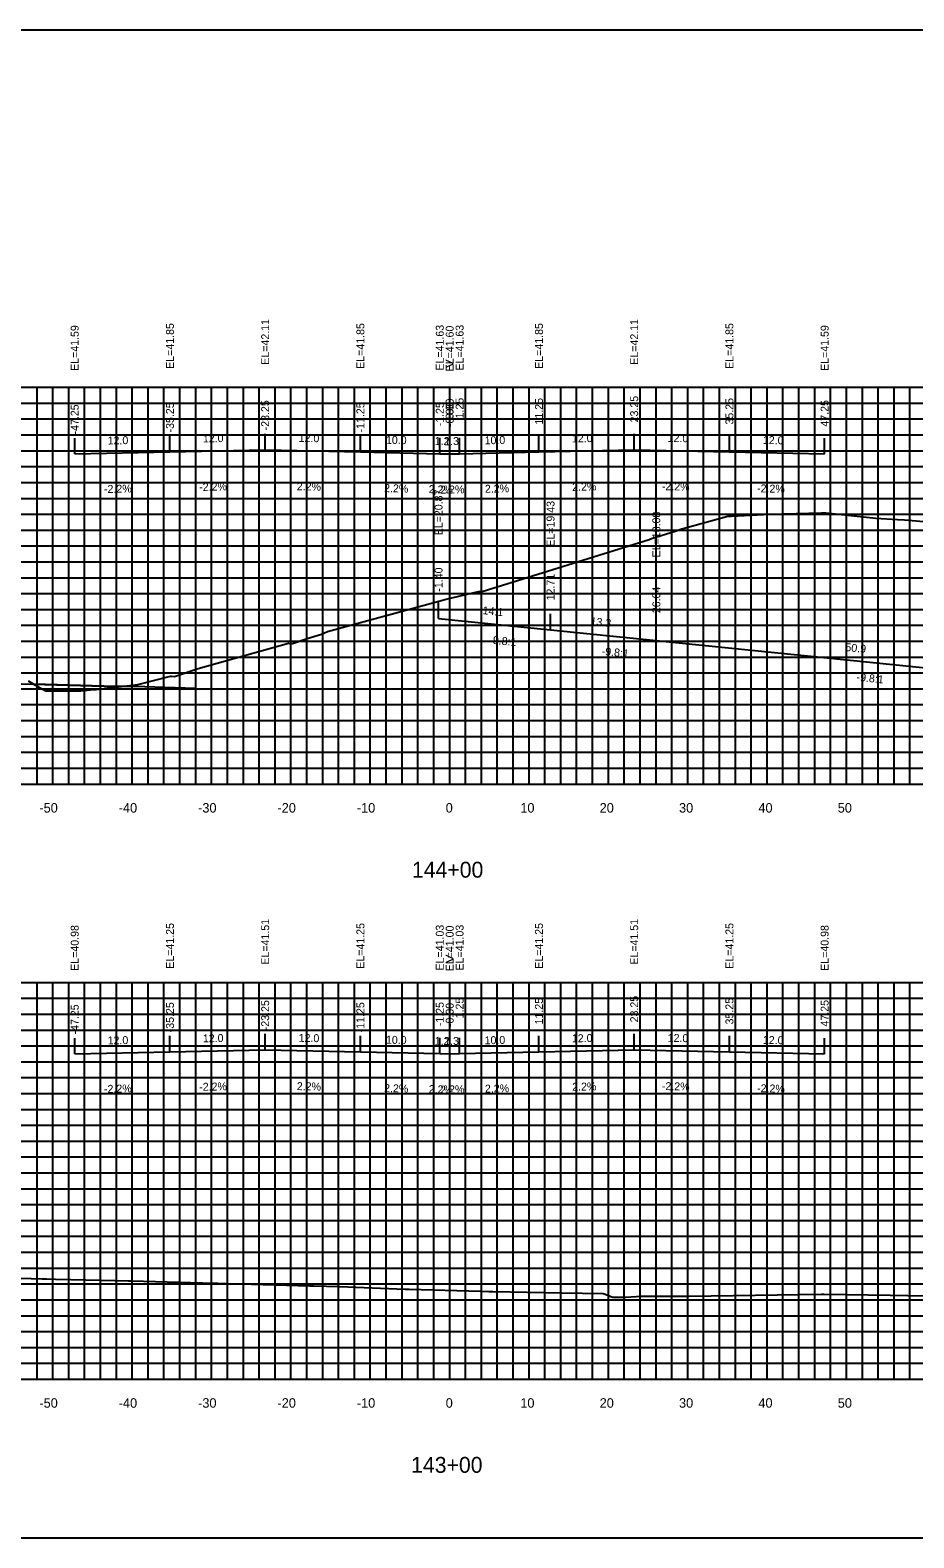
# Model space of a CAD drawing. Extents: x 1800880 to 1818864, y 245271 to 250560.
# Drawn here: x 1809820 to 1809931.3, y 250355.3 to 250545.3 of the extents above; entities that cross this region are included whole.
import ezdxf

# ---------------------------------------------------------------- set-up
doc = ezdxf.new("R2010")
doc.units = 0
for name, color, linetype in [('33', 7, 'Continuous'), ('ANNO-TXT', 7, 'Continuous'), ('CL-CNST', 7, 'Continuous'), ('DESIGN - DRAINAGE - Bridges', 7, 'Continuous'), ('Level 32', 7, 'Continuous'), ('Level 37', 7, 'Continuous'), ('Level 46', 7, 'Continuous'), ('Level 62', 7, 'Continuous'), ('SHT-BDR', 7, 'Continuous')]:
    doc.layers.add(name, color=color, linetype=linetype)

msp = doc.modelspace()

# ---------------------------------------------------------------- linework, layer by layer
at = {"layer": '33'}
msp.add_line((1809872.82, 250471.05), (1809872.82, 250473.73), dxfattribs=at)
at = {"layer": 'CL-CNST'}
for points in [[(1809819.71, 250463.34), (1809821.05, 250462.53), (1809821.93, 250462.06), (1809824.63, 250462.07), (1809826.36, 250462.08), (1809827.97, 250462.21), (1809828.27, 250462.21), (1809833.53, 250462.85), (1809837.63, 250463.9), (1809837.77, 250463.9), (1809838.15, 250463.89), (1809841.12, 250464.86), (1809852.49, 250468.06), (1809852.57, 250468.06), (1809853.01, 250468.04), (1809854.87, 250468.66), (1809856.68, 250469.19), (1809857.44, 250469.56), (1809872.39, 250473.63), (1809876.45, 250474.6), (1809876.59, 250474.59), (1809876.93, 250474.57), (1809897.97, 250481.15), (1809898.24, 250481.28), (1809901.23, 250482.18), (1809902.08, 250482.46), (1809907.86, 250484.09), (1809908.34, 250484.09), (1809912.38, 250484.29), (1809913.29, 250484.32), (1809919.67, 250484.5), (1809919.73, 250484.5), (1809919.98, 250484.5), (1809920.21, 250484.5), (1809924.98, 250483.98), (1809926.51, 250483.81), (1809929.27, 250483.65), (1809930.12, 250483.6), (1809930.64, 250483.56), (1809931.11, 250483.52), (1809936.44, 250483.08)], [(1809817.36, 250388.07), (1809821.47, 250387.98), (1809822.03, 250387.97), (1809823.13, 250387.94), (1809828.89, 250387.78), (1809832.33, 250387.69), (1809832.78, 250387.69), (1809843.14, 250387.41), (1809843.18, 250387.41), (1809843.62, 250387.41), (1809844.9, 250387.38), (1809855.19, 250387.08), (1809855.3, 250387.08), (1809855.67, 250387.08), (1809858.94, 250386.99), (1809867.21, 250386.66), (1809867.43, 250386.66), (1809867.7, 250386.66), (1809876.75, 250386.4), (1809877.77, 250386.37), (1809878.24, 250386.37), (1809886.96, 250386.19), (1809892.17, 250386.13), (1809892.76, 250385.89), (1809893.34, 250385.64), (1809895.02, 250385.67), (1809896.97, 250385.76), (1809897.02, 250385.78), (1809901.66, 250385.77), (1809901.81, 250385.77), (1809902.98, 250385.78), (1809919.69, 250386.01), (1809919.97, 250386.01), (1809928.32, 250385.91), (1809939.49, 250385.7)]]:
    msp.add_lwpolyline(points, dxfattribs=at)
at = {"layer": 'DESIGN - DRAINAGE - Bridges'}
for p, q in [((1809722.82, 250450.32), (1810022.82, 250450.32)), ((1809822.82, 250450.26), (1809822.82, 250450.32)), ((1809832.82, 250450.26), (1809832.82, 250450.32)), ((1809842.82, 250450.26), (1809842.82, 250450.32)), ((1809852.82, 250450.26), (1809852.82, 250450.32)), ((1809862.82, 250450.26), (1809862.82, 250450.32)), ((1809872.82, 250450.26), (1809872.82, 250450.32)), ((1809882.82, 250450.26), (1809882.82, 250450.32)), ((1809892.82, 250450.26), (1809892.82, 250450.32)), ((1809902.82, 250450.26), (1809902.82, 250450.32)), ((1809912.82, 250450.26), (1809912.82, 250450.32)), ((1809922.82, 250450.26), (1809922.82, 250450.32)), ((1809722.82, 250375.32), (1810022.82, 250375.32)), ((1809822.82, 250375.26), (1809822.82, 250375.32)), ((1809832.82, 250375.26), (1809832.82, 250375.32)), ((1809842.82, 250375.26), (1809842.82, 250375.32)), ((1809852.82, 250375.26), (1809852.82, 250375.32)), ((1809862.82, 250375.26), (1809862.82, 250375.32)), ((1809872.82, 250375.26), (1809872.82, 250375.32)), ((1809882.82, 250375.26), (1809882.82, 250375.32)), ((1809892.82, 250375.26), (1809892.82, 250375.32)), ((1809902.82, 250375.26), (1809902.82, 250375.32)), ((1809912.82, 250375.26), (1809912.82, 250375.32)), ((1809922.82, 250375.26), (1809922.82, 250375.32))]:
    msp.add_line(p, q, dxfattribs=at)
at = {"layer": 'Level 32'}
msp.add_lwpolyline([(1809820.42, 250462.91), (1809821.05, 250462.53), (1809821.93, 250462.06), (1809824.63, 250462.07), (1809826.36, 250462.08), (1809827.97, 250462.21), (1809828.27, 250462.21), (1809831.8, 250462.64), (1809830.7, 250462.63)], close=True, dxfattribs=at)
at = {"layer": 'Level 37'}
for p, q in [((1809837.57, 250492.17), (1809837.57, 250494.17)), ((1809849.57, 250492.44), (1809849.57, 250494.44)), ((1809861.57, 250492.17), (1809861.57, 250494.17)), ((1809884.07, 250492.17), (1809884.07, 250494.17)), ((1809896.07, 250492.44), (1809896.07, 250494.44)), ((1809908.07, 250492.17), (1809908.07, 250494.17)), ((1809825.57, 250491.91), (1809825.57, 250493.91)), ((1809871.57, 250491.95), (1809871.57, 250493.95)), ((1809872.82, 250491.92), (1809872.82, 250493.92)), ((1809872.82, 250491.92), (1809872.82, 250493.92)), ((1809874.07, 250491.95), (1809874.07, 250493.95)), ((1809920.07, 250491.91), (1809920.07, 250493.91)), ((1809871.42, 250471.19), (1809871.42, 250473.19)), ((1809885.53, 250469.76), (1809885.53, 250471.76)), ((1809898.86, 250468.4), (1809898.86, 250470.4)), ((1809825.57, 250416.31), (1809825.57, 250418.31)), ((1809837.57, 250416.57), (1809837.57, 250418.57)), ((1809849.57, 250416.83), (1809849.57, 250418.83)), ((1809861.57, 250416.57), (1809861.57, 250418.57)), ((1809871.57, 250416.35), (1809871.57, 250418.35)), ((1809872.82, 250416.32), (1809872.82, 250418.32)), ((1809872.82, 250416.32), (1809872.82, 250418.32)), ((1809874.07, 250416.35), (1809874.07, 250418.35)), ((1809884.07, 250416.57), (1809884.07, 250418.57)), ((1809896.07, 250416.83), (1809896.07, 250418.83)), ((1809908.07, 250416.57), (1809908.07, 250418.57)), ((1809920.07, 250416.31), (1809920.07, 250418.31))]:
    msp.add_line(p, q, dxfattribs=at)
msp.add_lwpolyline([(1809722.82, 250355.32), (1810022.82, 250355.32), (1810022.82, 250545.32), (1809722.82, 250545.32)], close=True, dxfattribs=at)
at = {"layer": 'Level 46'}
for p, q in [((1809722.82, 250500.32), (1810022.82, 250500.32)), ((1809820.82, 250450.32), (1809820.82, 250500.32)), ((1809822.82, 250450.32), (1809822.82, 250500.32)), ((1809824.82, 250450.32), (1809824.82, 250500.32)), ((1809826.82, 250450.32), (1809826.82, 250500.32)), ((1809828.82, 250450.32), (1809828.82, 250500.32)), ((1809830.82, 250450.32), (1809830.82, 250500.32)), ((1809832.82, 250450.32), (1809832.82, 250500.32)), ((1809834.82, 250450.32), (1809834.82, 250500.32)), ((1809836.82, 250450.32), (1809836.82, 250500.32)), ((1809838.82, 250450.32), (1809838.82, 250500.32)), ((1809840.82, 250450.32), (1809840.82, 250500.32)), ((1809842.82, 250450.32), (1809842.82, 250500.32)), ((1809844.82, 250450.32), (1809844.82, 250500.32)), ((1809846.82, 250450.32), (1809846.82, 250500.32)), ((1809848.82, 250450.32), (1809848.82, 250500.32)), ((1809850.82, 250450.32), (1809850.82, 250500.32)), ((1809852.82, 250450.32), (1809852.82, 250500.32)), ((1809854.82, 250450.32), (1809854.82, 250500.32)), ((1809856.82, 250450.32), (1809856.82, 250500.32)), ((1809858.82, 250450.32), (1809858.82, 250500.32)), ((1809860.82, 250450.32), (1809860.82, 250500.32)), ((1809862.82, 250450.32), (1809862.82, 250500.32)), ((1809864.82, 250450.32), (1809864.82, 250500.32)), ((1809866.82, 250450.32), (1809866.82, 250500.32)), ((1809868.82, 250450.32), (1809868.82, 250500.32)), ((1809870.82, 250450.32), (1809870.82, 250500.32)), ((1809872.82, 250450.32), (1809872.82, 250500.32)), ((1809874.82, 250450.32), (1809874.82, 250500.32)), ((1809876.82, 250450.32), (1809876.82, 250500.32)), ((1809878.82, 250450.32), (1809878.82, 250500.32)), ((1809880.82, 250450.32), (1809880.82, 250500.32)), ((1809882.82, 250450.32), (1809882.82, 250500.32)), ((1809884.82, 250450.32), (1809884.82, 250500.32)), ((1809886.82, 250450.32), (1809886.82, 250500.32)), ((1809888.82, 250450.32), (1809888.82, 250500.32)), ((1809890.82, 250450.32), (1809890.82, 250500.32)), ((1809892.82, 250450.32), (1809892.82, 250500.32)), ((1809894.82, 250450.32), (1809894.82, 250500.32)), ((1809896.82, 250450.32), (1809896.82, 250500.32)), ((1809898.82, 250450.32), (1809898.82, 250500.32)), ((1809900.82, 250450.32), (1809900.82, 250500.32)), ((1809902.82, 250450.32), (1809902.82, 250500.32)), ((1809904.82, 250450.32), (1809904.82, 250500.32)), ((1809906.82, 250450.32), (1809906.82, 250500.32)), ((1809908.82, 250450.32), (1809908.82, 250500.32)), ((1809910.82, 250450.32), (1809910.82, 250500.32)), ((1809912.82, 250450.32), (1809912.82, 250500.32)), ((1809914.82, 250450.32), (1809914.82, 250500.32)), ((1809916.82, 250450.32), (1809916.82, 250500.32)), ((1809918.82, 250450.32), (1809918.82, 250500.32)), ((1809920.82, 250450.32), (1809920.82, 250500.32)), ((1809922.82, 250450.32), (1809922.82, 250500.32)), ((1809924.82, 250450.32), (1809924.82, 250500.32)), ((1809926.82, 250450.32), (1809926.82, 250500.32)), ((1809928.82, 250450.32), (1809928.82, 250500.32)), ((1809930.82, 250450.32), (1809930.82, 250500.32)), ((1809722.82, 250498.32), (1810022.82, 250498.32)), ((1809722.82, 250496.32), (1810022.82, 250496.32)), ((1809722.82, 250494.32), (1810022.82, 250494.32)), ((1809722.82, 250492.32), (1810022.82, 250492.32)), ((1809722.82, 250490.32), (1810022.82, 250490.32)), ((1809722.82, 250488.32), (1810022.82, 250488.32)), ((1809722.82, 250486.32), (1810022.82, 250486.32)), ((1809722.82, 250484.32), (1810022.82, 250484.32)), ((1809722.82, 250482.32), (1810022.82, 250482.32)), ((1809722.82, 250480.32), (1810022.82, 250480.32)), ((1809722.82, 250478.32), (1810022.82, 250478.32)), ((1809722.82, 250476.32), (1810022.82, 250476.32)), ((1809722.82, 250474.32), (1810022.82, 250474.32)), ((1809722.82, 250472.32), (1810022.82, 250472.32)), ((1809722.82, 250470.32), (1810022.82, 250470.32)), ((1809722.82, 250468.32), (1810022.82, 250468.32)), ((1809722.82, 250466.32), (1810022.82, 250466.32)), ((1809722.82, 250464.32), (1810022.82, 250464.32)), ((1809722.82, 250462.32), (1810022.82, 250462.32)), ((1809722.82, 250460.32), (1810022.82, 250460.32)), ((1809722.82, 250458.32), (1810022.82, 250458.32)), ((1809722.82, 250456.32), (1810022.82, 250456.32)), ((1809722.82, 250454.32), (1810022.82, 250454.32)), ((1809722.82, 250452.32), (1810022.82, 250452.32)), ((1809722.82, 250450.32), (1810022.82, 250450.32)), ((1809722.82, 250425.32), (1810022.82, 250425.32)), ((1809820.82, 250375.32), (1809820.82, 250425.32)), ((1809822.82, 250375.32), (1809822.82, 250425.32)), ((1809824.82, 250375.32), (1809824.82, 250425.32)), ((1809826.82, 250375.32), (1809826.82, 250425.32)), ((1809828.82, 250375.32), (1809828.82, 250425.32)), ((1809830.82, 250375.32), (1809830.82, 250425.32)), ((1809832.82, 250375.32), (1809832.82, 250425.32)), ((1809834.82, 250375.32), (1809834.82, 250425.32)), ((1809836.82, 250375.32), (1809836.82, 250425.32)), ((1809838.82, 250375.32), (1809838.82, 250425.32)), ((1809840.82, 250375.32), (1809840.82, 250425.32)), ((1809842.82, 250375.32), (1809842.82, 250425.32)), ((1809844.82, 250375.32), (1809844.82, 250425.32)), ((1809846.82, 250375.32), (1809846.82, 250425.32)), ((1809848.82, 250375.32), (1809848.82, 250425.32)), ((1809850.82, 250375.32), (1809850.82, 250425.32)), ((1809852.82, 250375.32), (1809852.82, 250425.32)), ((1809854.82, 250375.32), (1809854.82, 250425.32)), ((1809856.82, 250375.32), (1809856.82, 250425.32)), ((1809858.82, 250375.32), (1809858.82, 250425.32)), ((1809860.82, 250375.32), (1809860.82, 250425.32)), ((1809862.82, 250375.32), (1809862.82, 250425.32)), ((1809864.82, 250375.32), (1809864.82, 250425.32)), ((1809866.82, 250375.32), (1809866.82, 250425.32)), ((1809868.82, 250375.32), (1809868.82, 250425.32)), ((1809870.82, 250375.32), (1809870.82, 250425.32)), ((1809872.82, 250375.32), (1809872.82, 250425.32)), ((1809874.82, 250375.32), (1809874.82, 250425.32)), ((1809876.82, 250375.32), (1809876.82, 250425.32)), ((1809878.82, 250375.32), (1809878.82, 250425.32)), ((1809880.82, 250375.32), (1809880.82, 250425.32)), ((1809882.82, 250375.32), (1809882.82, 250425.32)), ((1809884.82, 250375.32), (1809884.82, 250425.32)), ((1809886.82, 250375.32), (1809886.82, 250425.32)), ((1809888.82, 250375.32), (1809888.82, 250425.32)), ((1809890.82, 250375.32), (1809890.82, 250425.32)), ((1809892.82, 250375.32), (1809892.82, 250425.32)), ((1809894.82, 250375.32), (1809894.82, 250425.32)), ((1809896.82, 250375.32), (1809896.82, 250425.32)), ((1809898.82, 250375.32), (1809898.82, 250425.32)), ((1809900.82, 250375.32), (1809900.82, 250425.32)), ((1809902.82, 250375.32), (1809902.82, 250425.32)), ((1809904.82, 250375.32), (1809904.82, 250425.32)), ((1809906.82, 250375.32), (1809906.82, 250425.32)), ((1809908.82, 250375.32), (1809908.82, 250425.32)), ((1809910.82, 250375.32), (1809910.82, 250425.32)), ((1809912.82, 250375.32), (1809912.82, 250425.32)), ((1809914.82, 250375.32), (1809914.82, 250425.32)), ((1809916.82, 250375.32), (1809916.82, 250425.32)), ((1809918.82, 250375.32), (1809918.82, 250425.32)), ((1809920.82, 250375.32), (1809920.82, 250425.32)), ((1809922.82, 250375.32), (1809922.82, 250425.32)), ((1809924.82, 250375.32), (1809924.82, 250425.32)), ((1809926.82, 250375.32), (1809926.82, 250425.32)), ((1809928.82, 250375.32), (1809928.82, 250425.32)), ((1809930.82, 250375.32), (1809930.82, 250425.32)), ((1809722.82, 250423.32), (1810022.82, 250423.32)), ((1809722.82, 250421.32), (1810022.82, 250421.32)), ((1809722.82, 250419.32), (1810022.82, 250419.32)), ((1809722.82, 250417.32), (1810022.82, 250417.32)), ((1809722.82, 250415.32), (1810022.82, 250415.32)), ((1809722.82, 250413.32), (1810022.82, 250413.32)), ((1809722.82, 250411.32), (1810022.82, 250411.32)), ((1809722.82, 250409.32), (1810022.82, 250409.32)), ((1809722.82, 250407.32), (1810022.82, 250407.32)), ((1809722.82, 250405.32), (1810022.82, 250405.32)), ((1809722.82, 250403.32), (1810022.82, 250403.32)), ((1809722.82, 250401.32), (1810022.82, 250401.32)), ((1809722.82, 250399.32), (1810022.82, 250399.32)), ((1809722.82, 250397.32), (1810022.82, 250397.32)), ((1809722.82, 250395.32), (1810022.82, 250395.32)), ((1809722.82, 250393.32), (1810022.82, 250393.32)), ((1809722.82, 250391.32), (1810022.82, 250391.32)), ((1809722.82, 250389.32), (1810022.82, 250389.32)), ((1809722.82, 250387.32), (1810022.82, 250387.32)), ((1809722.82, 250385.32), (1810022.82, 250385.32)), ((1809722.82, 250383.32), (1810022.82, 250383.32)), ((1809722.82, 250381.32), (1810022.82, 250381.32)), ((1809722.82, 250379.32), (1810022.82, 250379.32)), ((1809722.82, 250377.32), (1810022.82, 250377.32)), ((1809722.82, 250375.32), (1810022.82, 250375.32))]:
    msp.add_line(p, q, dxfattribs=at)
at = {"layer": 'Level 62'}
for points in [[(1809825.57, 250491.91), (1809837.57, 250492.17), (1809849.57, 250492.44), (1809861.57, 250492.17), (1809871.57, 250491.95), (1809872.82, 250491.92), (1809872.82, 250491.92), (1809874.07, 250491.95), (1809884.07, 250492.17), (1809896.07, 250492.44), (1809908.07, 250492.17), (1809920.07, 250491.91)], [(1809871.42, 250471.19), (1809885.53, 250469.76), (1809898.86, 250468.4), (1809949.77, 250463.23), (1809950.11, 250463.23), (1809953.84, 250463.22), (1809954.88, 250463.39), (1809968.73, 250465.61), (1809975.12, 250466.65), (1809975.23, 250466.65), (1809977.13, 250466.72), (1809977.42, 250466.73), (1809981.15, 250466.8), (1809986.51, 250466.67), (1810005.25, 250466.19), (1810010.25, 250465.98), (1810013.28, 250465.85), (1810014.74, 250465.78), (1810015.29, 250465.76), (1810021.68, 250464.68), (1810022.82, 250464.48)], [(1809722.82, 250462.74), (1809749.87, 250463.03), (1809775.35, 250462.86), (1809777.62, 250462.87), (1809803.07, 250463.31), (1809805.38, 250463.32), (1809830.7, 250462.63), (1809833.14, 250462.65), (1809840.76, 250462.38)], [(1809825.57, 250416.31), (1809837.57, 250416.57), (1809849.57, 250416.83), (1809861.57, 250416.57), (1809871.57, 250416.35), (1809872.82, 250416.32), (1809872.82, 250416.32), (1809874.07, 250416.35), (1809884.07, 250416.57), (1809896.07, 250416.83), (1809908.07, 250416.57), (1809920.07, 250416.31)]]:
    msp.add_lwpolyline(points, dxfattribs=at)

# ---------------------------------------------------------------- texts
for s, p in [('-50', (1809821.12, 250446.72)), ('-40', (1809831.12, 250446.72)), ('-30', (1809841.12, 250446.72)), ('-20', (1809851.12, 250446.72)), ('-10', (1809861.12, 250446.72)), ('0', (1809872.32, 250446.72)), ('10', (1809881.72, 250446.72)), ('20', (1809891.72, 250446.72)), ('30', (1809901.72, 250446.72)), ('40', (1809911.72, 250446.72)), ('50', (1809921.72, 250446.72)), ('-50', (1809821.12, 250371.72)), ('-40', (1809831.12, 250371.72)), ('-30', (1809841.12, 250371.72)), ('-20', (1809851.12, 250371.72)), ('-10', (1809861.12, 250371.72)), ('0', (1809872.32, 250371.72)), ('10', (1809881.72, 250371.72)), ('20', (1809891.72, 250371.72)), ('30', (1809901.72, 250371.72)), ('40', (1809911.72, 250371.72)), ('50', (1809921.72, 250371.72))]:
    msp.add_text(s, height=1.2).set_placement(p)
at = {"layer": 'ANNO-TXT'}
for s, rotation, p in [('12.0', 1.2603, (1809829.73, 250493.1)), ('12.0', 1.2603, (1809841.73, 250493.36)), ('12.0', 358.7397, (1809853.78, 250493.44)), ('10.0', 358.7397, (1809864.78, 250493.2)), ('10.0', 1.2603, (1809877.23, 250493.12)), ('12.0', 1.2603, (1809888.23, 250493.36)), ('12.0', 358.7397, (1809900.28, 250493.44)), ('12.0', 358.7397, (1809912.28, 250493.18)), ('1.2', 358.7397, (1809870.93, 250493.07)), ('1.3', 1.2603, (1809872.14, 250493.01)), ('-2.2%', 1.2603, (1809829.27, 250486.99)), ('-2.2%', 1.2603, (1809841.27, 250487.25)), ('2.2%', 358.7397, (1809853.55, 250487.35)), ('2.2%', 358.7397, (1809864.55, 250487.11)), ('2.2%', 358.7397, (1809870.17, 250486.98)), ('2.2%', 1.2603, (1809871.64, 250486.9)), ('2.2%', 1.2603, (1809877.27, 250487.02)), ('2.2%', 1.2603, (1809888.27, 250487.26)), ('-2.2%', 358.7397, (1809899.55, 250487.36)), ('-2.2%', 358.7397, (1809911.55, 250487.09)), ('14.1', 354.2013, (1809876.94, 250471.73)), ('13.3', 354.2013, (1809890.53, 250470.35)), ('50.9', 354.2013, (1809922.65, 250467.09)), ('12.0', 1.2603, (1809829.73, 250417.5)), ('12.0', 1.2603, (1809841.73, 250417.76)), ('12.0', 358.7397, (1809853.78, 250417.84)), ('10.0', 358.7397, (1809864.78, 250417.6)), ('1.2', 358.7397, (1809870.93, 250417.47)), ('1.3', 1.2603, (1809872.14, 250417.41)), ('10.0', 1.2603, (1809877.23, 250417.52)), ('12.0', 1.2603, (1809888.23, 250417.76)), ('12.0', 358.7397, (1809900.28, 250417.84)), ('12.0', 358.7397, (1809912.28, 250417.58)), ('-2.2%', 1.2603, (1809829.27, 250411.39)), ('-2.2%', 1.2603, (1809841.27, 250411.65)), ('2.2%', 358.7397, (1809853.55, 250411.75)), ('2.2%', 358.7397, (1809864.55, 250411.5)), ('2.2%', 1.2603, (1809877.27, 250411.42)), ('2.2%', 1.2603, (1809888.27, 250411.66)), ('-2.2%', 358.7397, (1809899.55, 250411.76)), ('-2.2%', 358.7397, (1809911.55, 250411.49)), ('2.2%', 358.7397, (1809870.17, 250411.38)), ('2.2%', 1.2603, (1809871.64, 250411.3))]:
    msp.add_text(s, height=1, rotation=rotation, dxfattribs=at).set_placement(p)
at = {"layer": 'DESIGN - DRAINAGE - Bridges'}
for p in [(1809872.21, 250502.57), (1809872.21, 250427.57)]:
    msp.add_text('>', height=1.5, dxfattribs=at).set_placement(p)
at = {"layer": 'Level 32'}
for s, p in [('144+00', (1809868.06, 250438.52)), ('143+00', (1809867.96, 250363.52))]:
    msp.add_text(s, height=2, dxfattribs=at).set_placement(p)
at = {"layer": 'Level 37'}
for s, p in [('9.8:1', (1809878.22, 250467.99)), ('-9.8:1', (1809891.94, 250466.59)), ('-9.8:1', (1809924.06, 250463.33))]:
    msp.add_text(s, height=1, rotation=354.2013, dxfattribs=at).set_placement(p)
at = {"layer": 'SHT-BDR'}
for s, p in [('EL=41.59', (1809826.07, 250502.38)), ('EL=41.85', (1809838.07, 250502.64)), ('EL=42.11', (1809850.07, 250503.16)), ('EL=41.85', (1809862.07, 250502.64)), ('EL=41.63', (1809872.07, 250502.42)), ('EL=41.60', (1809873.32, 250502.32)), ('EL=41.60', (1809873.32, 250502.32)), ('EL=41.63', (1809874.57, 250502.42)), ('EL=41.85', (1809884.57, 250502.64)), ('EL=42.11', (1809896.57, 250503.16)), ('EL=41.85', (1809908.57, 250502.64)), ('EL=41.59', (1809920.57, 250502.38)), ('-47.25', (1809826.07, 250494.37)), ('-35.25', (1809838.07, 250494.63)), ('-23.25', (1809850.07, 250494.89)), ('-11.25', (1809862.07, 250494.63)), ('-1.25', (1809872.07, 250495.4)), ('0.00', (1809873.32, 250496.29)), ('-0.00', (1809873.32, 250495.3)), ('1.25', (1809874.57, 250496.39)), ('11.25', (1809884.57, 250495.62)), ('23.25', (1809896.57, 250495.89)), ('35.25', (1809908.57, 250495.62)), ('47.25', (1809920.57, 250495.36)), ('EL=20.87', (1809871.92, 250481.66)), ('EL=19.43', (1809886.03, 250480.23)), ('EL=18.08', (1809899.36, 250478.88)), ('-1.40', (1809871.92, 250474.56)), ('12.71', (1809886.03, 250473.46)), ('26.04', (1809899.36, 250471.85)), ('EL=40.98', (1809826.07, 250426.78)), ('EL=41.25', (1809838.07, 250427.04)), ('EL=41.51', (1809850.07, 250427.56)), ('EL=41.25', (1809862.07, 250427.04)), ('EL=41.03', (1809872.07, 250426.82)), ('EL=41.00', (1809873.32, 250426.72)), ('EL=41.00', (1809873.32, 250426.72)), ('EL=41.03', (1809874.57, 250426.82)), ('EL=41.25', (1809884.57, 250427.04)), ('EL=41.51', (1809896.57, 250427.56)), ('EL=41.25', (1809908.57, 250427.04)), ('EL=40.98', (1809920.57, 250426.78)), ('-47.25', (1809826.07, 250418.76)), ('-35.25', (1809838.07, 250419.03)), ('-23.25', (1809850.07, 250419.29)), ('-11.25', (1809862.07, 250419.03)), ('-1.25', (1809872.07, 250419.8)), ('-0.00', (1809873.32, 250419.69)), ('-0.00', (1809873.32, 250419.69)), ('1.25', (1809874.57, 250420.79)), ('11.25', (1809884.57, 250420.02)), ('23.25', (1809896.57, 250420.28)), ('35.25', (1809908.57, 250420.02)), ('47.25', (1809920.57, 250419.76))]:
    msp.add_text(s, height=1, rotation=90, dxfattribs=at).set_placement(p)

doc.saveas('drawing.dxf')
